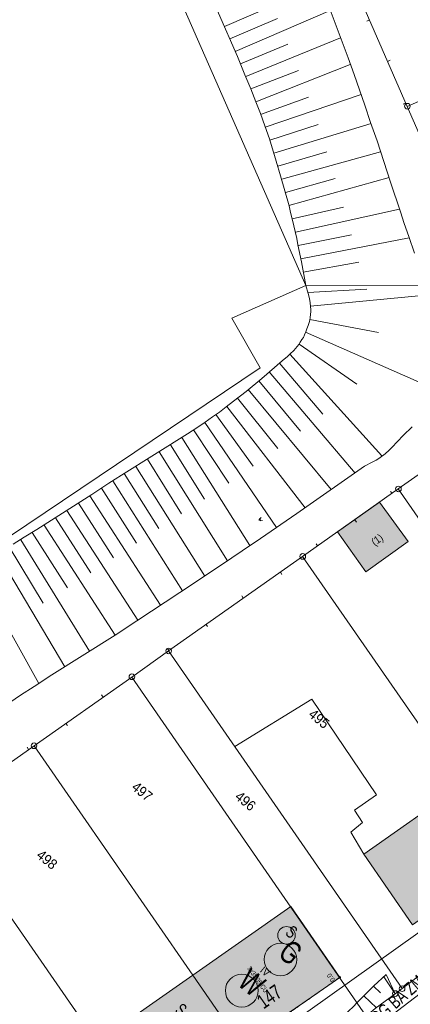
# Model space of a CAD drawing. Header units: metres. Extents: x -740 to 758, y -633 to 854.
# Tile 873 of 1056: x 268 to 311, y 17 to 125. Entities that reach past the tile are written whole.
import ezdxf

# ---------------------------------------------------------------- set-up
doc = ezdxf.new("R2010")
doc.units = ezdxf.units.M
doc.header["$MEASUREMENT"] = 0
doc.linetypes.add('416_125', pattern=[0.5408, 0.416, -0.1248])
for name, color, linetype in [('Gas.LOVION', 7, 'Continuous'), ('Grundkarte.LOVION', 7, 'Continuous'), ('Grundkarte_Text.LOVION', 7, 'Continuous'), ('Strom.LOVION', 7, 'Continuous'), ('StromBemass.LOVION', 7, 'Continuous'), ('Telko.LOVION', 7, 'Continuous'), ('Wasser.LOVION', 7, 'Continuous')]:
    doc.layers.add(name, color=color, linetype=linetype)
doc.styles.add('ERSTELLTER_STIL_1', font='arial.ttf')

msp = doc.modelspace()

# ---------------------------------------------------------------- hatches: boundary and pattern name
at = {"layer": 'Grundkarte.LOVION', "linetype": 'Continuous', "lineweight": 18}
for points in [[(311.04, 67.92), (307.89, 72.28), (303.25, 68.99), (306.37, 64.59)], [(311.5, 25.7), (315.46, 28.48), (317.2, 29.68), (322.29, 33.25), (316.89, 41.03), (306.16, 33.48)], [(287.34, 20.14), (292.71, 12.33), (297.71, 15.87), (299.43, 17.04), (303.5, 19.89), (298.12, 27.7)], [(276.8, 12.76), (282.17, 4.95), (287.26, 8.52), (288.95, 9.72), (292.71, 12.33), (287.34, 20.14)]]:
    msp.add_hatch(color=9, dxfattribs=at).paths.add_polyline_path(points)
at = {"layer": 'StromBemass.LOVION', "linetype": 'Continuous', "lineweight": 13}
for points in [[(303.57, 19.84), (303.58, 19.85), (303.58, 19.86), (303.59, 19.87), (303.59, 19.88), (303.59, 19.89), (303.59, 19.91), (303.59, 19.92), (303.59, 19.93), (303.58, 19.94), (303.58, 19.95), (303.57, 19.96), (303.56, 19.97), (303.55, 19.98), (303.54, 19.98), (303.53, 19.99), (303.52, 19.99), (303.51, 19.99), (303.5, 19.99), (303.48, 19.99), (303.47, 19.99), (303.46, 19.99), (303.45, 19.98), (303.44, 19.98), (303.43, 19.97), (303.42, 19.96), (303.42, 19.95), (303.41, 19.94), (303.41, 19.93), (303.4, 19.92), (303.4, 19.91), (303.4, 19.89), (303.4, 19.88), (303.41, 19.87), (303.41, 19.86), (303.42, 19.85), (303.42, 19.84), (303.43, 19.83), (303.44, 19.82), (303.45, 19.82), (303.46, 19.81), (303.47, 19.81), (303.48, 19.81), (303.5, 19.81), (303.51, 19.81), (303.52, 19.81), (303.53, 19.81), (303.54, 19.82), (303.55, 19.82), (303.56, 19.83)], [(303.54, 19.85), (303.55, 19.86), (303.55, 19.86), (303.55, 19.87), (303.56, 19.88), (303.56, 19.89), (303.56, 19.9), (303.56, 19.9), (303.55, 19.91), (303.55, 19.92), (303.55, 19.93), (303.54, 19.93), (303.54, 19.94), (303.53, 19.94), (303.52, 19.95), (303.52, 19.95), (303.51, 19.95), (303.5, 19.95), (303.49, 19.95), (303.49, 19.95), (303.48, 19.95), (303.47, 19.95), (303.46, 19.95), (303.46, 19.94), (303.45, 19.94), (303.44, 19.93), (303.44, 19.93), (303.44, 19.92), (303.43, 19.91), (303.43, 19.9), (303.43, 19.89), (303.43, 19.89), (303.43, 19.88), (303.43, 19.87), (303.44, 19.86), (303.44, 19.86), (303.44, 19.85), (303.45, 19.84), (303.46, 19.84), (303.46, 19.84), (303.47, 19.83), (303.48, 19.83), (303.49, 19.83), (303.49, 19.83), (303.5, 19.83), (303.51, 19.83), (303.52, 19.83), (303.52, 19.84), (303.53, 19.84), (303.54, 19.84)]]:
    msp.add_hatch(color=7, dxfattribs=at).paths.add_polyline_path(points)

# ---------------------------------------------------------------- linework, layer by layer
at = {"layer": 'Gas.LOVION', "color": 5, "linetype": 'Continuous', "lineweight": 18}
msp.add_circle((296.97, 21.87), 1.79, dxfattribs=at)
at = {"layer": 'Grundkarte.LOVION', "color": 253, "linetype": 'Continuous', "lineweight": 18}
for points in [[(243.58, 26.92), (248.87, 30.6), (259.35, 37.98), (269.88, 45.42), (280.63, 53), (284.67, 55.88), (299.41, 66.28), (309.94, 73.72), (320.42, 81.1), (324.79, 84.19), (319.61, 96.04), (310.93, 115.88), (302.4, 135.43), (296.27, 149.47)], [(296.27, 149.47), (302.4, 135.43), (310.93, 115.88), (319.61, 96.04), (324.79, 84.19), (320.42, 81.1), (309.94, 73.72), (299.41, 66.28), (284.67, 55.88), (280.63, 53), (269.88, 45.42), (259.35, 37.98), (248.87, 30.6), (243.58, 26.92)], [(283.3, 133.69), (299.77, 96.13), (291.64, 92.53), (294.74, 87.07), (265.1, 67.12), (245.47, 57.52), (219.8, 46.46)], [(219.8, 46.46), (245.47, 57.52), (265.1, 67.12), (294.74, 87.07), (291.64, 92.53), (299.77, 96.13), (283.3, 133.69)], [(318.12, 24.51), (310.36, 18.67), (309.61, 18.09), (307.41, 16.46)]]:
    msp.add_lwpolyline(points, dxfattribs=at)
at = {"layer": 'Grundkarte.LOVION', "color": 8, "linetype": 'Continuous', "lineweight": 18}
for points in [[(296.27, 149.47), (302.4, 135.43), (310.93, 115.88), (319.61, 96.04), (324.79, 84.19), (320.42, 81.1), (309.94, 73.72), (299.41, 66.28), (284.67, 55.88), (280.63, 53), (269.88, 45.42), (259.35, 37.98), (248.87, 30.6), (243.58, 26.92), (248.87, 30.6), (261.77, 11.97)], [(324.79, 84.19), (319.61, 96.04), (310.93, 115.88), (302.4, 135.43), (296.27, 149.47)], [(342.23, 129.78), (310.93, 115.88), (302.4, 135.43)], [(219.8, 46.46), (245.47, 57.52), (265.1, 67.12), (294.74, 87.07), (291.64, 92.53), (299.77, 96.13), (283.3, 133.69)], [(306.49, 125.28), (306.77, 125.43)], [(309.04, 120.98), (308.76, 120.84)], [(310.49, 116.13), (310.77, 116.27)], [(280.63, 53), (284.67, 55.88), (299.41, 66.28), (309.94, 73.72), (320.42, 81.1), (324.79, 84.19)], [(309.08, 73.46), (309.25, 73.21)], [(305.33, 70.08), (305.16, 70.33)], [(300.89, 67.69), (301.06, 67.44)], [(297.14, 64.31), (296.97, 64.56)], [(292.71, 61.93), (292.88, 61.68)], [(288.96, 58.55), (288.79, 58.8)], [(284.55, 56.14), (284.73, 55.89)], [(248.87, 30.6), (259.35, 37.98), (269.88, 45.42), (280.63, 53)], [(277.28, 51.02), (277.45, 50.77)], [(291.94, 45.33), (300.44, 50.57), (307.53, 40), (305.12, 38.31), (306, 36.95), (304.71, 35.91), (306.16, 33.48)], [(273.53, 47.64), (273.36, 47.89)], [(269.1, 45.26), (269.27, 45.01)], [(261.77, 11.97), (248.87, 30.6), (259.35, 37.98), (276.8, 12.76), (282.17, 4.95), (286.54, -1.33), (283.27, -4.14), (282.31, -4.91)], [(307.41, 16.46), (309.61, 18.09), (310.36, 18.67), (318.12, 24.51)], [(307.41, 16.46), (309.61, 18.09), (310.36, 18.67), (318.12, 24.51)]]:
    msp.add_lwpolyline(points, dxfattribs=at)
at = {"layer": 'Grundkarte.LOVION', "color": 7, "linetype": 'Continuous', "lineweight": 13}
for points in [[(299.77, 96.13), (299.28, 98.75), (298.88, 100.63), (298.76, 101.33), (298.28, 103.5), (298.09, 104.19), (297.93, 104.91), (296.99, 108.22), (296.5, 109.85), (295.76, 112.29), (295.24, 113.75), (294.78, 115.09), (294.27, 116.37), (293.72, 117.8), (293.06, 119.36), (292.24, 121.38), (290.15, 126.17), (289.19, 128.47), (288.42, 130.29), (287.52, 132.47), (285.81, 136.74)], [(290.8, 124.67), (301.37, 129.28)], [(291.99, 121.91), (302.45, 126.45)], [(311.74, 99.7), (311.09, 101.53), (310.6, 102.96), (310.17, 104.27), (309.09, 107.54), (307.61, 112.09), (306.9, 114.12), (306.25, 116.01), (305.09, 119.38), (304.41, 121.24), (303.76, 123.01), (302.44, 126.51)], [(291.41, 123.31), (296.65, 125.56)], [(292.59, 120.56), (297.79, 122.75)], [(293.17, 119.16), (303.57, 123.43)], [(294.27, 116.37), (304.66, 120.49)], [(293.72, 117.8), (298.96, 119.85)], [(295.31, 113.58), (305.87, 117.18)], [(294.79, 114.98), (300.07, 116.88)], [(296.24, 110.72), (306.95, 113.98)], [(295.81, 112.15), (301.11, 113.88)], [(296.68, 109.28), (302.08, 110.87)], [(297.11, 107.85), (307.99, 110.86)], [(297.52, 106.38), (302.99, 107.92)], [(297.9, 104.94), (308.95, 108.03)], [(298.28, 103.5), (303.92, 104.79)], [(298.63, 102.02), (310.09, 104.56)], [(298.92, 100.54), (304.78, 101.71)], [(299.21, 99.07), (311.14, 101.38)], [(299.47, 97.61), (305.6, 98.71)], [(267.56, 67.63), (268.79, 68.4), (270.18, 69.24), (276.22, 73.11), (278.1, 74.36), (279.47, 75.23), (286.76, 79.79), (287.79, 80.45), (288.68, 81.07), (289.51, 81.68), (290.25, 82.2), (290.99, 82.77), (291.82, 83.39), (293.19, 84.47), (294.91, 85.91), (297.15, 87.84), (297.75, 88.31), (298.05, 88.61), (298.46, 88.97), (299.01, 89.65), (299.16, 89.9), (299.34, 90.18), (299.5, 90.43), (299.62, 90.71), (299.76, 91.02), (299.88, 91.36), (300.02, 91.73), (300.14, 92.06), (300.2, 92.33), (300.23, 92.63), (300.28, 92.96), (300.31, 93.26), (300.32, 93.47), (300.25, 94.23), (300.19, 94.49), (300.13, 94.87), (300.03, 95.27), (299.77, 96.13), (313.04, 96.1)], [(299.99, 95.36), (306.49, 95.73)], [(300.28, 93.88), (313.35, 95.1)], [(300.19, 92.39), (307.78, 90.95)], [(299.74, 90.99), (314.65, 84.44)], [(299.04, 89.68), (305.38, 85.27)], [(298.02, 88.58), (308.13, 77.36)], [(296.88, 87.58), (301.65, 81.98)], [(295.73, 86.64), (305.19, 75.47)], [(293.44, 84.7), (302.56, 73.65)], [(294.59, 85.64), (299.18, 80.09)], [(292.26, 83.73), (296.7, 78.19)], [(291.08, 82.81), (299.68, 71.65)], [(289.87, 81.93), (293.97, 76.24)], [(265.61, 49.14), (268.39, 51.01), (269.86, 51.95), (271.83, 53.24), (278.77, 57.61), (281.18, 59.18), (285.9, 62.3), (290.48, 65.37), (292.75, 66.9), (294.78, 68.25), (298.77, 71), (306.24, 76.23), (307.08, 76.66), (307.5, 76.91), (307.81, 77.09), (308.5, 77.6), (308.93, 78), (309.23, 78.29), (310.48, 79.63), (311.48, 80.58)], [(288.65, 81.04), (296.55, 69.49)], [(286.12, 79.4), (293.61, 67.48)], [(287.4, 80.24), (291.29, 74.35)], [(284.87, 78.6), (288.62, 72.61)], [(283.62, 77.8), (291.15, 65.79)], [(281.06, 76.19), (288.65, 64.13)], [(282.34, 77.02), (286.09, 70.98)], [(279.77, 75.41), (283.59, 69.37)], [(277.27, 73.81), (281.12, 67.74)], [(278.52, 74.61), (286.18, 62.5)], [(275.99, 72.97), (283.79, 60.91)], [(274.74, 72.17), (278.61, 66.14)], [(272.21, 70.53), (276.11, 64.47)], [(273.46, 71.34), (281.3, 59.25)], [(270.96, 69.73), (278.77, 57.61)], [(269.65, 68.92), (273.53, 62.83)], [(267.11, 67.35), (270.85, 61.15)], [(268.4, 68.12), (275.98, 55.86)], [(265.83, 66.57), (273.26, 54.11)], [(263.26, 65.08), (270.39, 52.27)], [(301.89, 13.67), (302.71, 12.51), (301.89, 13.67), (303.62, 15.32), (303.94, 15.65), (304.56, 16.27), (304.92, 16.57), (305.5, 17.22), (306.42, 18.14), (307.25, 18.96), (308.61, 20.21), (309.61, 18.09)], [(308.34, 19.95), (309.61, 18.09)], [(307.23, 18.92), (307.98, 18.2)], [(302.71, 12.51), (303.17, 12.94), (305.3, 14.75), (306.4, 15.62), (307.41, 16.46), (309.61, 18.09)], [(306.15, 17.87), (307.55, 16.56)]]:
    msp.add_lwpolyline(points, dxfattribs=at)
at = {"layer": 'Grundkarte.LOVION', "color": 8, "linetype": 'Continuous', "lineweight": 18}
for points in [[(348.2, 105.33), (340.75, 101.97), (340.44, 102.71), (340.07, 102.59), (339.21, 104.48), (336.26, 103.19), (319.61, 96.04), (310.93, 115.88), (342.23, 129.78), (343.44, 127.06), (344.57, 124.57), (344.61, 124.43), (341.42, 122.96), (343.2, 118.91), (347.01, 110.24), (348.68, 106.39)], [(309.94, 73.72), (320.42, 81.1), (322.82, 77.67), (331.88, 64.58), (337.93, 55.83), (343.31, 48.02), (345.41, 45), (340.23, 41.13), (338.44, 39.74), (335.14, 37.29), (332.8, 40.67), (327.45, 48.45)], [(324.84, 29.54), (322.29, 33.25), (316.89, 41.03), (299.41, 66.28), (309.94, 73.72), (327.45, 48.45), (332.8, 40.67), (335.14, 37.29), (330.23, 33.62), (328.59, 32.33)], [(311.04, 67.92), (306.37, 64.59), (303.25, 68.99), (307.89, 72.28)], [(284.67, 55.88), (299.41, 66.28), (316.89, 41.03), (322.29, 33.25), (324.84, 29.54), (319.91, 25.84), (318.12, 24.51), (310.36, 18.67)], [(306.4, 15.62), (280.63, 53), (284.67, 55.88), (310.36, 18.67), (309.61, 18.09), (307.41, 16.46)], [(269.88, 45.42), (280.63, 53), (306.4, 15.62), (305.3, 14.75), (303.17, 12.94), (302.71, 12.51), (301.1, 11.14), (296.36, 7.07), (292.71, 12.33), (287.34, 20.14)], [(259.35, 37.98), (269.88, 45.42), (287.34, 20.14), (292.71, 12.33), (296.36, 7.07), (292.95, 4.17), (291.42, 2.84), (286.54, -1.33), (282.17, 4.95), (276.8, 12.76)], [(311.5, 25.7), (306.16, 33.48), (316.89, 41.03), (322.29, 33.25), (317.2, 29.68), (315.46, 28.48)], [(287.34, 20.14), (298.12, 27.7), (303.5, 19.89), (299.43, 17.04), (297.71, 15.87), (292.71, 12.33)], [(276.8, 12.76), (287.34, 20.14), (292.71, 12.33), (288.95, 9.72), (287.26, 8.52), (282.17, 4.95)]]:
    msp.add_lwpolyline(points, close=True, dxfattribs=at)
at = {"layer": 'Grundkarte.LOVION', "color": 9, "linetype": 'Continuous', "lineweight": 18}
for centre, radius in [((310.94, 115.9), 0.313), ((309.96, 73.72), 0.313), ((299.43, 66.29), 0.314), ((284.68, 55.87), 0.312), ((280.63, 53.02), 0.312), ((269.86, 45.42), 0.311), ((310.36, 18.65), 0.311), ((309.61, 18.12), 0.313)]:
    msp.add_circle(centre, radius, dxfattribs=at)
at = {"layer": 'Strom.LOVION', "color": 150, "linetype": 'Continuous', "lineweight": 18}
msp.add_lwpolyline([(295.73, 13.22), (296.48, 13.68), (296.94, 13.97), (297.56, 14.4), (319.35, 29.94), (328.9, 36.52)], dxfattribs=at)
at = {"layer": 'Strom.LOVION', "color": 1, "linetype": 'Continuous', "lineweight": 18}
msp.add_circle((297.64, 24.53), 0.96, dxfattribs=at)
at = {"layer": 'StromBemass.LOVION', "color": 7, "linetype": 'Continuous', "lineweight": 13}
for points in [[(295, 70.25), (294.61, 70.27), (294.86, 70.58)], [(294.74, 70.2), (294.78, 70.24), (294.76, 70.36), (294.68, 70.43), (294.63, 70.42)]]:
    msp.add_lwpolyline(points, dxfattribs=at)
at = {"layer": 'StromBemass.LOVION', "color": 7, "linetype": '416_125', "lineweight": 13}
msp.add_lwpolyline([(303.5, 19.89), (296.32, 14.86), (294.23, 13.4), (293.58, 12.97), (292.87, 12.47), (285.56, 7.33), (286.13, 6.52)], dxfattribs=at)
at = {"layer": 'StromBemass.LOVION', "color": 7, "linetype": 'Continuous', "lineweight": 13}
for centre, radius in [((303.5, 19.9), 0.0946), ((303.49, 19.89), 0.0636)]:
    msp.add_circle(centre, radius, dxfattribs=at)
at = {"layer": 'Telko.LOVION', "color": 1, "linetype": 'Continuous', "lineweight": 18}
msp.add_lwpolyline([(282.82, -5.33), (297.22, 6.66), (297.86, 7.07), (298.47, 7.49), (331.81, 33.05), (332.35, 33.6), (333.02, 33.93), (362.17, 56.88), (362.75, 57.32), (363.34, 57.81), (366.25, 61.71), (367.97, 64.17), (370.06, 67.5), (371.14, 70.67), (371.9, 74.65), (371.74, 75.43), (372.46, 75.27), (380.03, 73.6), (380.17, 74.29)], dxfattribs=at)
at = {"layer": 'Wasser.LOVION', "color": 94, "linetype": 'Continuous', "lineweight": 18}
msp.add_circle((292.72, 18.44), 1.81, dxfattribs=at)

# ---------------------------------------------------------------- texts
at = {"layer": 'Gas.LOVION', "color": 5, "linetype": 'Continuous', "lineweight": 18, "insert": (296.55, 22.28), "char_height": 2.4898, "attachment_point": 7, "rotation": 320.5847, "style": 'ERSTELLTER_STIL_1'}
msp.add_mtext('{\\A1;\\W0.71563x;G}', dxfattribs=at)
at = {"layer": 'Grundkarte_Text.LOVION', "color": 7, "linetype": 'Continuous', "lineweight": 13, "attachment_point": 7, "style": 'ERSTELLTER_STIL_1'}
for s, insert, char_height, rotation in [('{\\A1;\\W0.89454x;(1)}', (307.48, 67.22), 0.8307, 35.2117), ('{\\A1;\\W0.89450x;495}', (299.95, 48.7), 1.1243, 320.5834), ('{\\A1;\\W0.89449x;497}', (280.49, 40.68), 1.1243, 320.5839), ('{\\A1;\\W0.89449x;496}', (291.86, 39.63), 1.1243, 320.5839), ('{\\A1;\\W0.89447x;498}', (270.02, 33.18), 1.1243, 320.5839), ('{\\A1;\\W0.89447x;IV}', (294.65, 20.55), 0.8307, 320.5841)]:
    msp.add_mtext(s, dxfattribs=dict(at, insert=insert, char_height=char_height, rotation=rotation))
at = {"layer": 'Grundkarte_Text.LOVION', "color": 8, "linetype": 'Continuous', "lineweight": 18, "insert": (295.12, 16.36), "char_height": 1.6008, "attachment_point": 7, "rotation": 35.0283, "style": 'ERSTELLTER_STIL_1'}
msp.add_mtext('{\\A1;\\W0.71562x;147}', dxfattribs=at)
at = {"layer": 'Strom.LOVION', "color": 1, "linetype": 'Continuous', "lineweight": 18, "attachment_point": 7, "style": 'ERSTELLTER_STIL_1'}
for s, insert, char_height, rotation in [('{\\A1;\\W0.71559x;S}', (297.4, 24.66), 1.3745, 320.5829), ('{\\A1;\\W0.71560x;S}', (285.23, 16.09), 1.3744, 320.5826)]:
    msp.add_mtext(s, dxfattribs=dict(at, insert=insert, char_height=char_height, rotation=rotation))
at = {"layer": 'Strom.LOVION', "color": 5, "linetype": 'Continuous', "lineweight": 18, "insert": (293.28, 20.88), "char_height": 0.5336, "attachment_point": 7, "rotation": 305.2439, "style": 'ERSTELLTER_STIL_1'}
msp.add_mtext('{\\A1;\\W0.67978x;3x35/35 CU }', dxfattribs=at)
at = {"layer": 'StromBemass.LOVION', "color": 7, "linetype": 'Continuous', "lineweight": 13, "insert": (303.01, 19.65), "char_height": 0.5335, "attachment_point": 7, "rotation": 125.2393, "style": 'ERSTELLTER_STIL_1'}
msp.add_mtext('{\\A1;\\W0.71556x;0.0}', dxfattribs=at)
at = {"layer": 'Wasser.LOVION', "color": 150, "linetype": 'Continuous', "lineweight": 18, "insert": (304.98, 11.77), "char_height": 1.4228, "attachment_point": 7, "rotation": 40.7758, "style": 'ERSTELLTER_STIL_1'}
msp.add_mtext('{\\A1;\\W0.71927x;200 GGG BA ZM (1977)}', dxfattribs=at)
at = {"layer": 'Wasser.LOVION', "color": 94, "linetype": 'Continuous', "lineweight": 18, "insert": (292.12, 19.12), "char_height": 2.4898, "attachment_point": 7, "rotation": 320.584, "style": 'ERSTELLTER_STIL_1'}
msp.add_mtext('{\\A1;\\W0.71562x;W}', dxfattribs=at)

doc.saveas('drawing.dxf')
